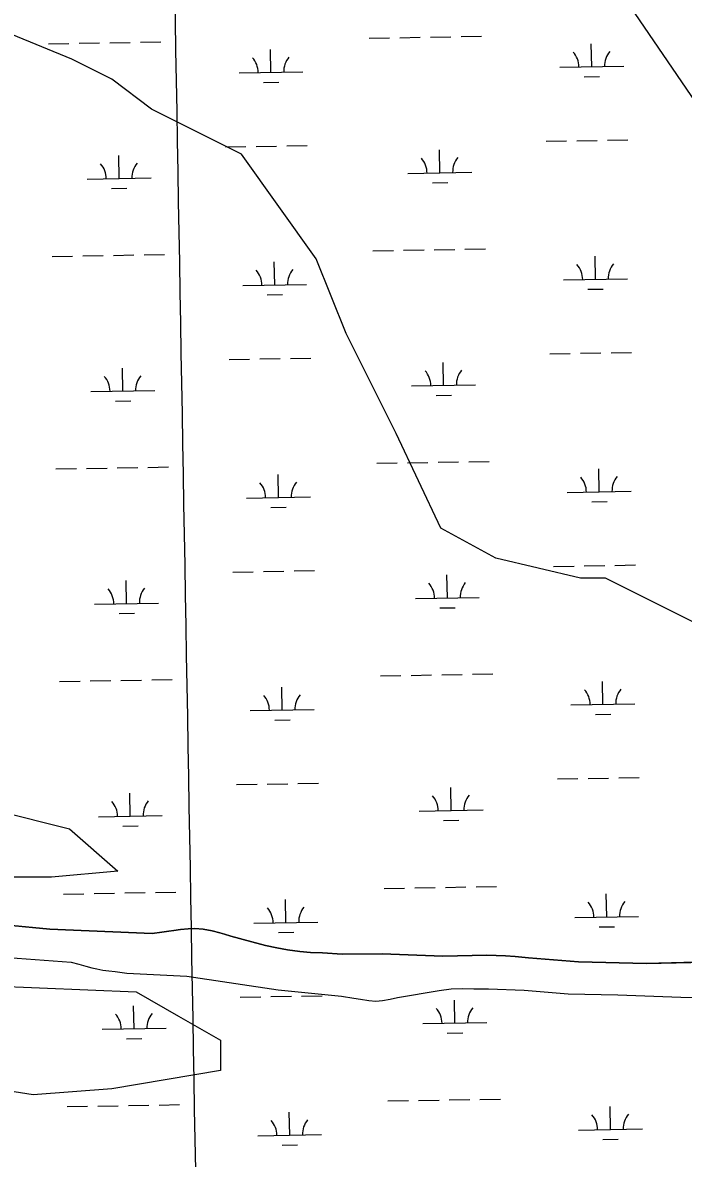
# Model space of a CAD drawing. Extents: x 3903937 to 3942190, y 260677 to 286651.
# Drawn here: x 3923750 to 3924784, y 273792 to 275569 of the extents above; entities that cross this region are included whole.
import ezdxf

# ---------------------------------------------------------------- set-up
doc = ezdxf.new("R2010")
doc.units = 0
for name, color, linetype in [('V-GRID-MAJR', 7, 'Continuous'), ('V-SITE-VEGE', 7, 'Continuous'), ('V-TOPO-SHOR', 7, 'Continuous'), ('V-WETL-SWMP', 7, 'Continuous')]:
    doc.layers.add(name, color=color, linetype=linetype)

msp = doc.modelspace()

# ---------------------------------------------------------------- linework, layer by layer
at = {"layer": 'V-GRID-MAJR'}
msp.add_spline([(3924152.694, 266296.911), (3924046.094, 272353.359), (3923939.434, 278413.279), (3923832.773, 284473.19), (3923832.7120000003, 284476.667)], degree=3, dxfattribs=at)
at = {"layer": 'V-SITE-VEGE'}
for p, q in [((3924693.448, 275605.34499999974), (3924810.494, 275433.594)), ((3923827.318, 275511.663), (3923733.686, 275550.69799999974)), ((3923889.7460000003, 275480.435), (3923827.318, 275511.663)), ((3923952.169, 275433.596), (3923889.7460000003, 275480.43500000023)), ((3924092.622, 275363.333), (3923952.169, 275433.596)), ((3924209.666, 275199.388), (3924092.622, 275363.333)), ((3924256.485, 275082.286), (3924209.666, 275199.388)), ((3924334.514, 274926.148), (3924256.485, 275082.286)), ((3924404.74, 274777.818), (3924334.514, 274926.148)), ((3924490.571, 274730.976), (3924404.74, 274777.81800000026)), ((3924623.222, 274699.748), (3924490.571, 274730.976)), ((3924662.235, 274699.748), (3924623.222, 274699.748)), ((3924865.114, 274598.259), (3924662.235, 274699.748))]:
    msp.add_line(p, q, dxfattribs=at)
msp.add_lwpolyline([(3923057.68, 274383.338), (3923445.43, 274364.415), (3923596.7460000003, 274364.415), (3923823.72, 274307.642), (3923899.377, 274241.41000000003), (3923795.347, 274231.946), (3923644.0330000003, 274231.946), (3923313.029, 274241.41000000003), (3922726.6780000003, 274288.719), (3922613.19, 274298.18), (3922594.2770000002, 274364.415), (3922622.648, 274411.726), (3922651.021, 274430.64900000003), (3922755.049, 274430.64900000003)], close=True, dxfattribs=at)
msp.add_lwpolyline([(3922026.842, 274156.252), (3922130.872, 274165.714), (3922244.358, 274146.788), (3922414.59, 274118.403), (3922509.16, 274118.403), (3922584.819, 274127.865), (3923048.224, 274108.941), (3923473.801, 274071.094), (3923927.75, 274052.168), (3923993.952, 274014.321), (3924060.151, 273976.472), (3924060.151, 273929.161), (3923889.9220000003, 273900.778), (3923766.9760000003, 273891.316), (3923644.0330000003, 273910.24), (3923530.545, 273938.625), (3923417.059, 273881.855), (3923303.571, 273768.309), (3923275.198, 273844.006), (3923218.4560000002, 273910.24), (3923114.426, 273929.161), (3923038.769, 273891.316), (3923067.14, 273787.233)], dxfattribs=at)
at = {"layer": 'V-TOPO-SHOR'}
for points in [[(3923597.097, 274168.962), (3923793.012, 274150.266), (3923953.078, 274143.827), (3923968.1780000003, 274145.731), (3923979.102, 274147.108), (3923986.919, 274148.168), (3923997.522, 274149.76), (3924009.4080000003, 274150.92100000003), (3924019.6890000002, 274151.654), (3924032.7490000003, 274150.243), (3924046.88, 274147.976), (3924058.9760000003, 274144.746), (3924066.361, 274142.7), (3924076.312, 274139.69), (3924109.17, 274130.326), (3924130.363, 274125.051), (3924147.918, 274121.063), (3924164.9390000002, 274118.14900000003), (3924183.887, 274115.658), (3924200.9080000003, 274113.922), (3924219.433, 274113.574), (3924250.159, 274111.173), (3924312.799, 274111.835), (3924407.552, 274107.952), (3924476.723, 274109.781), (3924505.954, 274108.56), (3924520.941, 274107.684), (3924541.7120000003, 274105.511), (3924620.079, 274099.404), (3924726.614, 274096.897), (3924864.9560000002, 274100.018)], [(3923656.89, 274111.376), (3923826.3310000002, 274098.613), (3923838.3510000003, 274095.588), (3923849.293, 274092.496), (3923858.524, 274090.12200000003), (3923866.605, 274088.178), (3923876.051, 274086.374), (3923885.1380000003, 274085.289), (3923895.367, 274083.914), (3923913.185, 274081.598), (3924007.424, 274076.67100000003), (3924149.8740000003, 274055.57), (3924249.3310000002, 274045.41000000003), (3924268.363, 274042.449), (3924279.095, 274040.64400000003), (3924292.116, 274038.979), (3924303.065, 274037.964), (3924313.299, 274038.592), (3924325.109, 274040.93700000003), (3924336.5640000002, 274043.354), (3924402.131, 274054.567), (3924420.526, 274057.26), (3924438.417, 274057.522), (3924456.02, 274057.139)], [(3924456.02, 274057.139), (3924479.2770000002, 274056.963), (3924534.806, 274055.021), (3924603.8570000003, 274049.199), (3924681.5700000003, 274047.37), (3924779.9620000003, 274044.009), (3924895.322, 274043.63)]]:
    msp.add_lwpolyline(points, dxfattribs=at)
at = {"layer": 'V-WETL-SWMP'}
for p, q in [((3923790.6805997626, 275535.79204426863), (3923822.675643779, 275536.3552124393)), ((3923838.6731657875, 275536.6367965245), (3923870.6682098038, 275537.1999646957)), ((3923886.6657318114, 275537.4815487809), (3923918.6607758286, 275538.04471695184)), ((3923934.6582978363, 275538.32630103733), (3923966.6533418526, 275538.889469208)), ((3924292.5108670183, 275544.6251258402), (3924324.5059110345, 275545.1882940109)), ((3924340.503433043, 275545.46987809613), (3924372.4984770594, 275546.0330462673)), ((3924388.4959990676, 275546.3146303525), (3924420.4910430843, 275546.8777985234)), ((3924436.488565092, 275547.1593826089), (3924468.4836091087, 275547.7225507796)), ((3924640.6660853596, 275500.0034006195), (3924640.032521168, 275535.99782513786)), ((3924138.835818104, 275491.17031904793), (3924138.202253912, 275527.1647435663)), ((3924590.6738290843, 275499.1234503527), (3924690.658341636, 275500.88335088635)), ((3924088.8435618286, 275490.2903687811), (3924188.82807438, 275492.0502693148)), ((3924628.9395141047, 275484.3636024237), (3924652.935797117, 275484.7859785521)), ((3924127.109246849, 275475.5305208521), (3924151.1055298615, 275475.9528969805)), ((3924067.470675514, 275374.4642887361), (3924099.4657195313, 275375.0274569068)), ((3924115.463241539, 275375.3090409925), (3924147.4582855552, 275375.8722091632)), ((3924163.455807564, 275376.1537932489), (3924195.4508515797, 275376.7169614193)), ((3924569.30094277, 275383.2973703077), (3924601.295986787, 275383.86053847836)), ((3924617.293508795, 275384.1421225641), (3924649.2885528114, 275384.70529073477)), ((3924665.2860748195, 275384.9868748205), (3924697.2811188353, 275385.55004299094)), ((3923901.2496712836, 275325.1013193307), (3923900.6161070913, 275361.0957438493)), ((3924403.07993854, 275333.9344009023), (3924402.4463743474, 275369.92882542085)), ((3923851.2574150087, 275324.2213690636), (3923951.2419275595, 275325.9812695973)), ((3924353.0876822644, 275333.0544506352), (3924453.072194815, 275334.81435116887)), ((3923889.523100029, 275309.4615211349), (3923913.519383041, 275309.88389726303)), ((3924391.353367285, 275318.29460270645), (3924415.349650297, 275318.71697883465)), ((3924298.3656161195, 275212.0016487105), (3924330.3606601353, 275212.5648168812)), ((3924346.3581821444, 275212.8464009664), (3924378.35322616, 275213.40956913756)), ((3924394.350748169, 275213.6911532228), (3924426.345792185, 275214.25432139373)), ((3924442.3433141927, 275214.5359054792), (3924474.3383582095, 275215.0990736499)), ((3923796.535348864, 275203.1685671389), (3923828.5303928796, 275203.7317353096)), ((3923844.5279148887, 275204.01331939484), (3923876.5229589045, 275204.576487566)), ((3923892.5204809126, 275204.85807165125), (3923924.515524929, 275205.4212398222)), ((3923940.513046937, 275205.7028239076), (3923972.508090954, 275206.2659920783)), ((3924646.5208344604, 275167.3799234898), (3924645.8872702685, 275203.3743480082)), ((3924144.6905672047, 275158.54684191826), (3924144.057003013, 275194.5412664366)), ((3924094.6983109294, 275157.6668916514), (3924194.6828234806, 275159.42679218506)), ((3924596.528578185, 275166.49997322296), (3924696.5130907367, 275168.2598737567)), ((3924132.96399595, 275142.9070437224), (3924156.9602789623, 275143.32941985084)), ((3924634.7942632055, 275151.74012529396), (3924658.790546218, 275152.1625014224)), ((3924671.1408239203, 275052.3633976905), (3924703.1358679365, 275052.926565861)), ((3924073.3254246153, 275041.84081160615), (3924105.320468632, 275042.4039797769)), ((3924121.3179906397, 275042.68556386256), (3924153.3130346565, 275043.24873203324)), ((3924169.3105566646, 275043.53031611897), (3924201.305600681, 275044.0934842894)), ((3924408.93468764, 275001.31092377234), (3924408.3011234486, 275037.30534829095)), ((3924575.1556918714, 275050.67389317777), (3924607.1507358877, 275051.23706134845)), ((3924623.1482578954, 275051.5186454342), (3924655.1433019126, 275052.08181360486)), ((3923907.1044203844, 274992.4778422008), (3923906.4708561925, 275028.4722667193)), ((3924358.942431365, 275000.43097350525), (3924458.9269439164, 275002.19087403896)), ((3923857.1121641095, 274991.5978919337), (3923957.0966766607, 274993.35779246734)), ((3924397.2081163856, 274985.6711255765), (3924421.204399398, 274986.0935017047)), ((3923895.37784913, 274976.8380440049), (3923919.374132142, 274977.2604201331)), ((3924304.22036522, 274879.37817158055), (3924336.2154092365, 274879.94133975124)), ((3924352.212931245, 274880.2229238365), (3924384.2079752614, 274880.78609200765)), ((3924400.2054972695, 274881.06767609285), (3924432.200541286, 274881.6308442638)), ((3924448.198063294, 274881.91242834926), (3924480.19310731, 274882.47559651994)), ((3923802.3900979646, 274870.545090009), (3923834.385141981, 274871.1082581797)), ((3923850.382663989, 274871.3898422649), (3923882.3777080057, 274871.9530104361)), ((3923898.375230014, 274872.2345945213), (3923930.3702740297, 274872.7977626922)), ((3923946.3677960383, 274873.0793467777), (3923978.3628400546, 274873.6425149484)), ((3924150.545316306, 274825.9233647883), (3924149.9117521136, 274861.91778930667)), ((3924652.3755835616, 274834.75644635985), (3924651.7420193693, 274870.7508708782)), ((3924100.55306003, 274825.04341452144), (3924200.5375725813, 274826.80331505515)), ((3924602.3833272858, 274833.87649609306), (3924702.367839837, 274835.6363966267)), ((3924138.818745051, 274810.28356659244), (3924162.815028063, 274810.7059427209)), ((3924640.6490123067, 274819.11664816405), (3924664.6452953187, 274819.5390242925)), ((3924581.0104409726, 274718.0504160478), (3924613.0054849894, 274718.6135842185)), ((3924629.003006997, 274718.8951683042), (3924660.998051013, 274719.4583364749)), ((3924676.9955730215, 274719.7399205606), (3924708.9906170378, 274720.3030887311)), ((3924079.1801737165, 274709.21733447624), (3924111.1752177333, 274709.7805026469)), ((3924127.1727397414, 274710.06208673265), (3924159.167783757, 274710.62525490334)), ((3924175.165305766, 274710.906838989), (3924207.160349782, 274711.47000715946)), ((3924414.7894367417, 274668.6874466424), (3924414.155872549, 274704.681871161)), ((3923912.959169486, 274659.8543650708), (3923912.3256052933, 274695.8487895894)), ((3924364.7971804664, 274667.80749637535), (3924464.781693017, 274669.567396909)), ((3923862.9669132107, 274658.9744148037), (3923962.9514257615, 274660.73431533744)), ((3923901.232598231, 274644.21456687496), (3923925.2288812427, 274644.63694300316)), ((3924403.0628654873, 274653.0476484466), (3924427.059148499, 274653.4700245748)), ((3923808.2448470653, 274537.921612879), (3923840.239891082, 274538.4847810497)), ((3923856.23741309, 274538.766365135), (3923888.2324571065, 274539.3295333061)), ((3923904.2299791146, 274539.6111173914), (3923936.2250231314, 274540.1742855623)), ((3923952.2225451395, 274540.45586964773), (3923984.217589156, 274541.0190378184)), ((3924310.0751143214, 274546.75469445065), (3924342.0701583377, 274547.31786262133)), ((3924358.0676803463, 274547.59944670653), (3924390.0627243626, 274548.1626148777)), ((3924406.0602463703, 274548.44419896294), (3924438.055290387, 274549.00736713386)), ((3924454.052812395, 274549.28895121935), (3924486.0478564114, 274549.85211939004)), ((3924658.230332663, 274502.13296922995), (3924657.596768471, 274538.12739374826)), ((3924156.4000654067, 274493.2998876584), (3924155.7665012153, 274529.2943121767)), ((3924608.2380763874, 274501.2530189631), (3924708.2225889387, 274503.0129194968)), ((3924106.407809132, 274492.41993739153), (3924206.392321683, 274494.1798379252)), ((3924646.503761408, 274486.4931710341), (3924670.5000444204, 274486.9155471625)), ((3924144.6734941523, 274477.66008946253), (3924168.6697771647, 274478.08246559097)), ((3924133.027488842, 274377.4386096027), (3924165.0225328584, 274378.0017777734)), ((3924181.020054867, 274378.2833618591), (3924213.015098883, 274378.84653002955)), ((3924586.865190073, 274385.4269389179), (3924618.86023409, 274385.9901070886)), ((3924634.857756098, 274386.27169117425), (3924666.852800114, 274386.834859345)), ((3924682.8503221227, 274387.11644343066), (3924714.8453661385, 274387.6796116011)), ((3923918.813918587, 274327.2308879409), (3923918.1803543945, 274363.22531245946)), ((3924085.0349228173, 274376.5938573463), (3924117.029966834, 274377.15702551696)), ((3924420.6441858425, 274336.06396951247), (3924420.01062165, 274372.0583940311)), ((3923868.8216623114, 274326.3509376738), (3923968.8061748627, 274328.1108382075)), ((3924370.6519295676, 274335.1840192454), (3924470.6364421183, 274336.9439197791)), ((3923907.087347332, 274311.59108974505), (3923931.083630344, 274312.01346587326)), ((3924408.917614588, 274320.4241713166), (3924432.9138975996, 274320.8465474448)), ((3923814.0995961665, 274205.2981357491), (3923846.094640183, 274205.8613039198)), ((3923862.0921621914, 274206.142888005), (3923894.087206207, 274206.7060561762)), ((3923910.084728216, 274206.9876402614), (3923942.079772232, 274207.55080843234)), ((3923958.0772942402, 274207.8323925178), (3923990.072338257, 274208.3955606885)), ((3924315.9298634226, 274214.1312173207), (3924347.9249074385, 274214.69438549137)), ((3924363.922429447, 274214.9759695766), (3924395.9174734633, 274215.5391377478)), ((3924411.9149954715, 274215.820721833), (3924443.9100394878, 274216.3838900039)), ((3924459.907561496, 274216.6654740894), (3924491.9026055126, 274217.2286422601)), ((3924664.0850817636, 274169.5094921), (3924663.4515175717, 274205.50391661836)), ((3924162.2548145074, 274160.6764105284), (3924161.6212503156, 274196.6708350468)), ((3923793.0130000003, 274150.265), (3923597.097, 274168.961)), ((3924614.092825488, 274168.6295418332), (3924714.0773380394, 274170.38944236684)), ((3923953.078, 274143.82599999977), (3923793.0130000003, 274150.2649999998)), ((3923979.102, 274147.108), (3923968.1780000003, 274145.732)), ((3923986.919, 274148.168), (3923979.102, 274147.108)), ((3923997.522, 274149.759), (3923986.919, 274148.168)), ((3924009.409, 274150.91999999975), (3923997.522, 274149.759)), ((3924019.6890000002, 274151.655), (3924009.409, 274150.91999999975)), ((3924032.75, 274150.244), (3924019.6890000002, 274151.655)), ((3924046.88, 274147.97499999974), (3924032.75, 274150.2439999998)), ((3924058.975, 274144.74599999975), (3924046.88, 274147.97499999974)), ((3924112.2625582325, 274159.79646026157), (3924212.2470707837, 274161.5563607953)), ((3924652.3585105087, 274153.8696939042), (3924676.354793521, 274154.2920700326)), ((3923968.1780000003, 274145.7319999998), (3923953.078, 274143.82599999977)), ((3924066.36, 274142.70099999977), (3924058.975, 274144.74599999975)), ((3924076.313, 274139.6889999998), (3924066.36, 274142.70099999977)), ((3924109.171, 274130.327), (3924076.313, 274139.689)), ((3924130.364, 274125.05), (3924109.171, 274130.327)), ((3924150.528243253, 274145.03661233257), (3924174.5245262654, 274145.458988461)), ((3924147.919, 274121.063), (3924130.364, 274125.05)), ((3924164.9390000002, 274118.148), (3924147.919, 274121.063)), ((3924183.887, 274115.658), (3924164.9390000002, 274118.148)), ((3924200.909, 274113.92100000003), (3924183.887, 274115.658)), ((3924219.433, 274113.57300000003), (3924200.909, 274113.92100000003)), ((3924250.159, 274111.17399999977), (3924219.433, 274113.57299999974)), ((3924312.798, 274111.83400000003), (3924250.159, 274111.17399999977)), ((3924407.552, 274107.95099999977), (3924312.798, 274111.83400000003)), ((3924476.723, 274109.78), (3924407.552, 274107.95099999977)), ((3924505.953, 274108.56), (3924476.723, 274109.78)), ((3924520.9420000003, 274107.683), (3924505.953, 274108.56)), ((3924541.711, 274105.511), (3924520.9420000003, 274107.683)), ((3924620.079, 274099.404), (3924541.711, 274105.511)), ((3924726.613, 274096.896), (3924620.079, 274099.404)), ((3924864.9560000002, 274100.018), (3924726.613, 274096.896)), ((3924090.8896222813, 274043.9705133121), (3924122.8846662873, 274044.5336814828)), ((3924138.882188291, 274044.81526556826), (3924170.877232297, 274045.3784337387)), ((3924186.8747543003, 274045.66001782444), (3924218.8697983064, 274046.2231859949)), ((3923924.668617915, 273994.60754444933), (3923924.0350538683, 274030.6019685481)), ((3924426.4988850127, 274003.44062601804), (3924425.8653209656, 274039.4350501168)), ((3924376.5066287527, 274002.5606757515), (3924476.4911412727, 274004.32057628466)), ((3923874.6763616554, 273993.7275941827), (3923974.660874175, 273995.48749471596)), ((3924414.7723136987, 273987.80082800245), (3924438.7685967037, 273988.22320413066)), ((3923912.9420466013, 273978.96774643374), (3923936.938329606, 273979.39012256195)), ((3924321.78456214, 273881.50787522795), (3924353.779606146, 273882.07104339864)), ((3924369.7771281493, 273882.35262748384), (3924401.7721721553, 273882.91579565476)), ((3924417.769694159, 273883.19737974), (3924449.764738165, 273883.7605479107)), ((3924465.7622601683, 273884.0421319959), (3924497.7573041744, 273884.6053001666)), ((3923819.9542950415, 273872.67479365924), (3923851.949339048, 273873.23796182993)), ((3923867.946861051, 273873.51954591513), (3923899.9419050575, 273874.08271408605)), ((3923915.9394270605, 273874.3642981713), (3923947.934471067, 273874.927466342)), ((3923963.93199307, 273875.2090504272), (3923995.9270370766, 273875.7722185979)), ((3924168.109513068, 273828.0530690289), (3924167.475949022, 273864.04749312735)), ((3924669.939780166, 273836.8861505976), (3924669.30621612, 273872.88057469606)), ((3924118.1172568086, 273827.17311876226), (3924218.101769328, 273828.9330192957)), ((3924619.947523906, 273836.006200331), (3924719.9320364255, 273837.7661008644)), ((3924156.3829417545, 273812.41327101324), (3924180.379224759, 273812.83564714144)), ((3924658.2132088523, 273821.246352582), (3924682.209491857, 273821.66872871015))]:
    msp.add_line(p, q, dxfattribs=at)
for points in [[(3923656.8910000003, 274111.377), (3923826.332, 274098.612), (3923838.35, 274095.589), (3923849.294, 274092.496), (3923858.523, 274090.121), (3923866.606, 274088.178), (3923876.0500000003, 274086.375), (3923885.137, 274085.289), (3923895.3680000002, 274083.915), (3923913.184, 274081.599), (3924007.424, 274076.67), (3924149.875, 274055.571), (3924249.3310000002, 274045.41000000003), (3924268.363, 274042.449), (3924279.095, 274040.645)], [(3924279.095, 274040.645), (3924292.116, 274038.98), (3924303.0640000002, 274037.963), (3924313.298, 274038.592), (3924325.109, 274040.93700000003), (3924336.563, 274043.354), (3924402.13, 274054.567), (3924420.525, 274057.26), (3924438.416, 274057.521), (3924456.02, 274057.138), (3924479.2770000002, 274056.962), (3924534.807, 274055.022), (3924603.856, 274049.199), (3924681.5700000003, 274047.37), (3924779.963, 274044.01), (3924895.321, 274043.631)]]:
    msp.add_lwpolyline(points, dxfattribs=at)
for centre, radius, start, end in [((3924194.061842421, 275492.6172694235), 35.24628790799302, 140.23657772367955, 181.78023605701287), ((3924585.4233489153, 275499.5059095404), 35.24628790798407, 0.23658072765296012, 41.78023906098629), ((3924695.8921096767, 275501.45035099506), 35.24628790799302, 140.23657772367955, 181.78023605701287), ((3924083.593081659, 275490.67282796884), 35.24628790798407, 0.23658072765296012, 41.78023906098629), ((3924347.837202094, 275333.4369098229), 35.24628790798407, 0.23658072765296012, 41.78023906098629), ((3924458.3059628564, 275335.3813512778), 35.24628790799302, 140.23657772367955, 181.78023605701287), ((3923846.0069348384, 275324.60382825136), 35.24628790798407, 0.23658072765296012, 41.78023906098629), ((3923956.4756956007, 275326.54826970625), 35.24628790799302, 140.23657772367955, 181.78023605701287), ((3924089.44783076, 275158.04935083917), 35.24628790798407, 0.23658072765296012, 41.78023906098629), ((3924199.9165915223, 275159.99379229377), 35.24628790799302, 140.23657772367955, 181.78023605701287), ((3924591.278098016, 275166.8824324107), 35.24628790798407, 0.23658072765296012, 41.78023906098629), ((3924701.746858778, 275168.8268738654), 35.24628790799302, 140.23657772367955, 181.78023605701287), ((3924353.6919511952, 275000.813432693), 35.24628790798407, 0.23658072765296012, 41.78023906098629), ((3924464.1607119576, 275002.7578741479), 35.24628790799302, 140.23657772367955, 181.78023605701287), ((3923851.8616839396, 274991.98035112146), 35.24628790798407, 0.23658072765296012, 41.78023906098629), ((3923962.330444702, 274993.9247925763), 35.24628790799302, 140.23657772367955, 181.78023605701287), ((3924597.1328471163, 274834.25895528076), 35.24628790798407, 0.23658072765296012, 41.78023906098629), ((3924707.6016078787, 274836.2033967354), 35.24628790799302, 140.23657772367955, 181.78023605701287), ((3924095.3025798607, 274825.4258737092), 35.24628790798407, 0.23658072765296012, 41.78023906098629), ((3924205.771340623, 274827.37031516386), 35.24628790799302, 140.23657772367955, 181.78023605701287), ((3923857.716433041, 274659.3568739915), 35.24628790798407, 0.23658072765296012, 41.78023906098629), ((3923968.1851938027, 274661.3013154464), 35.24628790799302, 140.23657772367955, 181.78023605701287), ((3924359.5467002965, 274668.18995556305), 35.24628790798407, 0.23658072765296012, 41.78023906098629), ((3924470.015461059, 274670.13439701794), 35.24628790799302, 140.23657772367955, 181.78023605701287), ((3924602.987596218, 274501.63547815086), 35.24628790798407, 0.23658072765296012, 41.78023906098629), ((3924713.45635698, 274503.5799196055), 35.24628790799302, 140.23657772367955, 181.78023605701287), ((3924101.1573289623, 274492.8023965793), 35.24628790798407, 0.23658072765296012, 41.78023906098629), ((3924211.6260897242, 274494.7468380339), 35.24628790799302, 140.23657772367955, 181.78023605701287), ((3924475.8702101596, 274337.51091988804), 35.24628790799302, 140.23657772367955, 181.78023605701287), ((3923863.5711821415, 274326.7333968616), 35.24628790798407, 0.23658072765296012, 41.78023906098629), ((3923974.0399429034, 274328.6778383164), 35.24628790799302, 140.23657772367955, 181.78023605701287), ((3924365.401449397, 274335.56647843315), 35.24628790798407, 0.23658072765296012, 41.78023906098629), ((3924107.012078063, 274160.17891944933), 35.24628790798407, 0.23658072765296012, 41.78023906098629), ((3924217.4808388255, 274162.123360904), 35.24628790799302, 140.23657772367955, 181.78023605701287), ((3924608.8423453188, 274169.0120010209), 35.24628790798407, 0.23658072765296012, 41.78023906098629), ((3924719.311106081, 274170.95644247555), 35.24628790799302, 140.23657772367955, 181.78023605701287), ((3924371.2561485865, 274002.9431349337), 35.24628790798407, 0.2365807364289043, 41.78023906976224), ((3924481.7249093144, 274004.8875763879), 35.246287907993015, 140.23657771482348, 181.7802360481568), ((3923869.4258814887, 273994.110053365), 35.24628790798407, 0.2365807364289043, 41.78023906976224), ((3923979.894642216, 273996.0544948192), 35.246287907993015, 140.23657771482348, 181.7802360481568), ((3924112.866776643, 273827.5555779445), 35.24628790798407, 0.2365807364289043, 41.78023906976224), ((3924223.33553737, 273829.5000193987), 35.246287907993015, 140.23657771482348, 181.7802360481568), ((3924614.69704374, 273836.38865951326), 35.24628790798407, 0.2365807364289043, 41.78023906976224), ((3924725.165804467, 273838.3331009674), 35.246287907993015, 140.23657771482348, 181.7802360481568)]:
    msp.add_arc(centre, radius, start, end, dxfattribs=at)

doc.saveas('drawing.dxf')
